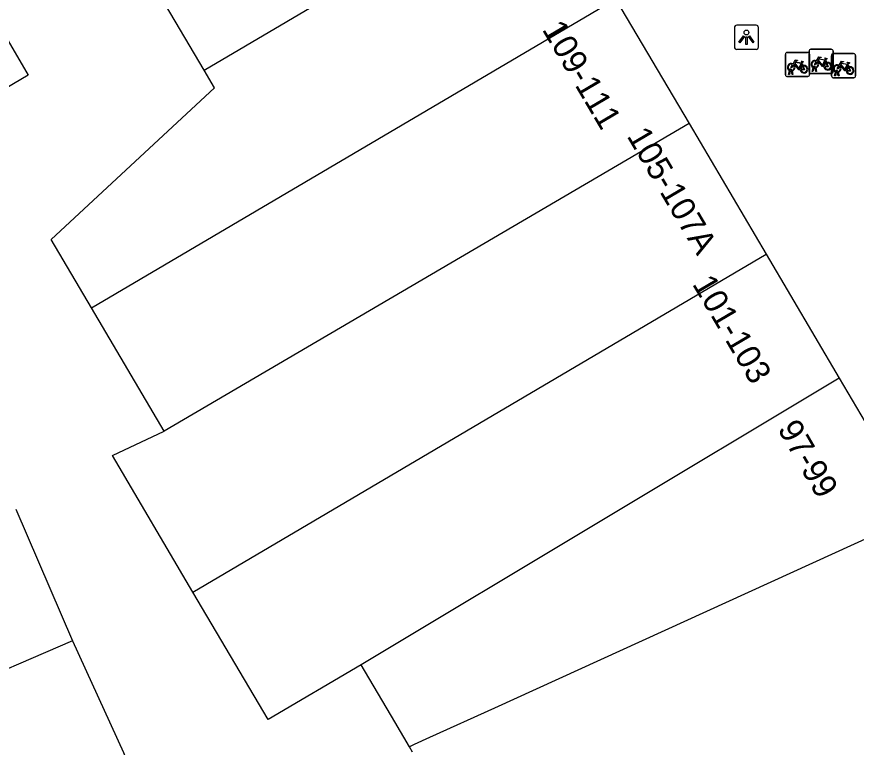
# Model space of a CAD drawing. Extents: x 160379 to 161131, y 383940 to 384849.
# Drawn here: x 161040.91 to 161075.69, y 384381.46 to 384411.72 of the extents above; entities that cross this region are included whole.
import ezdxf

# ---------------------------------------------------------------- set-up
doc = ezdxf.new("R2010")
doc.units = 0
for name, color, linetype in [('IMGEO_Fietsenrek', 7, 'Continuous'), ('IMGEO_Fietspad_gesloten', 7, 'Continuous'), ('IMGEO_Lichtpunt', 7, 'Continuous'), ('IMGEO_Pand', 7, 'Continuous'), ('IMGEO_Pand_nummerreeks', 7, 'Continuous')]:
    doc.layers.add(name, color=color, linetype=linetype)

msp = doc.modelspace()

# ---------------------------------------------------------------- linework, layer by layer
at = {"layer": 'IMGEO_Fietsenrek'}
for p, q in [((161072.762, 384409.321), (161072.762, 384410.162)), ((161072.762, 384410.162), (161072.762, 384409.321)), ((161072.837, 384410.246), (161073.678, 384410.246)), ((161073.678, 384410.246), (161072.837, 384410.246)), ((161073.742, 384409.447), (161073.742, 384410.288)), ((161073.742, 384410.288), (161073.742, 384409.447)), ((161073.762, 384410.171), (161073.762, 384409.33)), ((161073.762, 384409.33), (161073.762, 384410.171)), ((161073.817, 384410.372), (161074.658, 384410.372)), ((161074.658, 384410.372), (161073.817, 384410.372)), ((161074.67, 384409.268), (161074.67, 384410.109)), ((161074.67, 384410.109), (161074.67, 384409.268)), ((161074.742, 384410.297), (161074.742, 384409.456)), ((161074.742, 384409.456), (161074.742, 384410.297)), ((161074.745, 384410.193), (161075.586, 384410.193)), ((161075.586, 384410.193), (161074.745, 384410.193)), ((161075.67, 384410.118), (161075.67, 384409.277)), ((161075.67, 384409.277), (161075.67, 384410.118)), ((161073.449, 384409.795), (161073.485, 384409.7)), ((161074.429, 384409.921), (161074.465, 384409.826)), ((161075.357, 384409.742), (161075.393, 384409.647)), ((161072.889, 384409.33), (161072.928, 384409.49)), ((161072.958, 384409.478), (161072.923, 384409.33)), ((161073, 384409.502), (161072.999, 384409.506)), ((161073.041, 384409.33), (161073.007, 384409.472)), ((161073.031, 384409.513), (161073.032, 384409.506)), ((161073.039, 384409.476), (161073.074, 384409.33)), ((161073.869, 384409.456), (161073.908, 384409.616)), ((161073.903, 384409.456), (161073.869, 384409.456)), ((161073.938, 384409.604), (161073.903, 384409.456)), ((161073.98, 384409.628), (161073.979, 384409.632)), ((161074.021, 384409.456), (161073.987, 384409.598)), ((161074.011, 384409.639), (161074.012, 384409.632)), ((161074.019, 384409.602), (161074.054, 384409.456)), ((161074.054, 384409.456), (161074.021, 384409.456)), ((161074.797, 384409.277), (161074.836, 384409.437)), ((161074.866, 384409.425), (161074.831, 384409.277)), ((161074.908, 384409.449), (161074.907, 384409.453)), ((161074.949, 384409.277), (161074.915, 384409.419)), ((161074.939, 384409.46), (161074.94, 384409.453)), ((161074.947, 384409.423), (161074.982, 384409.277)), ((161073.687, 384409.246), (161072.846, 384409.246)), ((161072.846, 384409.246), (161073.687, 384409.246)), ((161072.923, 384409.33), (161072.889, 384409.33)), ((161073.074, 384409.33), (161073.041, 384409.33)), ((161074.667, 384409.372), (161073.826, 384409.372)), ((161073.826, 384409.372), (161074.667, 384409.372)), ((161075.595, 384409.193), (161074.754, 384409.193)), ((161074.754, 384409.193), (161075.595, 384409.193)), ((161074.831, 384409.277), (161074.797, 384409.277)), ((161074.982, 384409.277), (161074.949, 384409.277))]:
    msp.add_line(p, q, dxfattribs=at)
for points in [[(161073.096, 384409.72), (161073.044, 384409.63), (161073.004, 384409.605), (161073.005, 384409.652), (161073.06, 384409.746)], [(161073.075, 384409.772), (161073.17, 384409.936), (161073.256, 384409.922), (161073.258, 384409.913), (161073.202, 384409.902), (161073.175, 384409.857), (161073.431, 384409.816)], [(161073.371, 384409.528), (161073.321, 384409.528), (161073.13, 384409.779), (161073.111, 384409.747)], [(161073.418, 384409.791), (161073.161, 384409.832), (161073.144, 384409.803), (161073.311, 384409.583), (161073.418, 384409.791)], [(161073.466, 384409.693), (161073.436, 384409.77), (161073.327, 384409.552), (161073.37, 384409.552)], [(161073.431, 384409.816), (161073.456, 384409.865), (161073.45, 384409.869), (161073.427, 384409.873), (161073.415, 384409.88), (161073.414, 384409.883), (161073.416, 384409.888), (161073.511, 384409.873), (161073.513, 384409.863), (161073.503, 384409.85), (161073.491, 384409.844), (161073.477, 384409.85), (161073.449, 384409.795)], [(161074.076, 384409.846), (161074.024, 384409.756), (161073.984, 384409.731), (161073.985, 384409.778), (161074.04, 384409.872)], [(161074.055, 384409.898), (161074.15, 384410.062), (161074.236, 384410.048), (161074.238, 384410.039), (161074.182, 384410.028), (161074.155, 384409.983), (161074.411, 384409.942)], [(161074.351, 384409.654), (161074.301, 384409.654), (161074.11, 384409.905), (161074.091, 384409.873)], [(161074.398, 384409.917), (161074.141, 384409.958), (161074.124, 384409.929), (161074.291, 384409.709), (161074.398, 384409.917)], [(161074.446, 384409.819), (161074.416, 384409.896), (161074.307, 384409.678), (161074.35, 384409.678)], [(161074.38, 384409.678), (161074.5, 384409.677), (161074.456, 384409.791)], [(161074.476, 384409.798), (161074.531, 384409.653), (161074.381, 384409.653)], [(161074.411, 384409.942), (161074.436, 384409.991), (161074.43, 384409.995), (161074.407, 384409.999), (161074.395, 384410.006), (161074.394, 384410.009), (161074.396, 384410.014), (161074.491, 384409.999), (161074.493, 384409.989), (161074.483, 384409.976), (161074.471, 384409.97), (161074.457, 384409.976), (161074.429, 384409.921)], [(161074.983, 384409.719), (161075.078, 384409.883), (161075.164, 384409.869), (161075.166, 384409.86), (161075.11, 384409.849), (161075.083, 384409.804), (161075.339, 384409.763)], [(161075.326, 384409.738), (161075.069, 384409.779), (161075.052, 384409.75), (161075.219, 384409.53), (161075.326, 384409.738)], [(161075.339, 384409.763), (161075.364, 384409.812), (161075.358, 384409.816), (161075.335, 384409.82), (161075.323, 384409.827), (161075.322, 384409.83), (161075.324, 384409.835), (161075.419, 384409.82), (161075.421, 384409.81), (161075.411, 384409.797), (161075.399, 384409.791), (161075.385, 384409.797), (161075.357, 384409.742)], [(161073.4, 384409.552), (161073.52, 384409.551), (161073.476, 384409.665)], [(161073.496, 384409.672), (161073.551, 384409.527), (161073.401, 384409.527)], [(161075.004, 384409.667), (161074.952, 384409.577), (161074.912, 384409.552), (161074.913, 384409.599), (161074.968, 384409.693)], [(161075.279, 384409.475), (161075.229, 384409.475), (161075.038, 384409.726), (161075.019, 384409.694)], [(161075.374, 384409.64), (161075.344, 384409.717), (161075.235, 384409.499), (161075.278, 384409.499)], [(161075.308, 384409.499), (161075.428, 384409.498), (161075.384, 384409.612)], [(161075.404, 384409.619), (161075.459, 384409.474), (161075.309, 384409.474)]]:
    msp.add_lwpolyline(points, dxfattribs=at)
for centre, radius, start, end in [((161072.84, 384410.168), 0.0779, 92.4484, 184.2845), ((161072.84, 384410.168), 0.0779, 92.4484, 184.2845), ((161073.684, 384410.168), 0.0779, 2.4484, 94.2845), ((161073.684, 384410.168), 0.0779, 2.4484, 94.2845), ((161073.82, 384410.294), 0.0779, 92.4484, 184.2845), ((161073.82, 384410.294), 0.0779, 92.4484, 184.2845), ((161074.664, 384410.294), 0.0779, 2.4484, 94.2845), ((161074.664, 384410.294), 0.0779, 2.4484, 94.2845), ((161074.748, 384410.115), 0.0779, 92.4484, 184.2845), ((161074.748, 384410.115), 0.0779, 92.4484, 184.2845), ((161075.592, 384410.115), 0.0779, 2.4484, 94.2845), ((161075.592, 384410.115), 0.0779, 2.4484, 94.2845), ((161073.002, 384409.631), 0.159, 62.6766, 242.1369), ((161073.002, 384409.631), 0.129, 63.3192, 238.903), ((161073.002, 384409.631), 0.159, 283.5766, 46.6042), ((161073.982, 384409.757), 0.159, 62.6766, 242.1369), ((161073.982, 384409.757), 0.129, 63.3192, 238.903), ((161073.982, 384409.757), 0.129, 283.6043, 43.4302), ((161073.982, 384409.757), 0.159, 283.5766, 46.6042), ((161074.509, 384409.673), 0.159, 113.3408, 178.3217), ((161074.509, 384409.673), 0.159, 187.0065, 105.7708), ((161074.509, 384409.673), 0.129, 113.923, 177.9556), ((161074.509, 384409.673), 0.129, 188.6715, 104.5883), ((161072.982, 384409.502), 0.0499, 12.8025, 158.6934), ((161073.002, 384409.631), 0.159, 253.9967, 271.7867), ((161072.982, 384409.502), 0.0174, 12.8025, 163.4502), ((161073.002, 384409.631), 0.129, 253.415, 269.0204), ((161073.002, 384409.631), 0.129, 283.6043, 43.4302), ((161073.529, 384409.547), 0.159, 113.3408, 178.3217), ((161073.529, 384409.547), 0.159, 187.0065, 105.7708), ((161073.529, 384409.547), 0.129, 113.923, 177.9556), ((161073.529, 384409.547), 0.129, 188.6715, 104.5883), ((161073.82, 384409.45), 0.0779, 182.4484, 274.2845), ((161073.82, 384409.45), 0.0779, 182.4484, 274.2845), ((161073.962, 384409.628), 0.0499, 12.8025, 158.6934), ((161073.982, 384409.757), 0.159, 253.9967, 271.7867), ((161073.962, 384409.628), 0.0174, 12.8025, 163.4502), ((161073.982, 384409.757), 0.129, 253.415, 269.0204), ((161074.664, 384409.45), 0.0779, 272.4484, 4.2845), ((161074.664, 384409.45), 0.0779, 272.4484, 4.2845), ((161074.91, 384409.578), 0.159, 62.6766, 242.1369), ((161074.91, 384409.578), 0.129, 63.3192, 238.903), ((161074.89, 384409.449), 0.0499, 12.8025, 158.6934), ((161074.91, 384409.578), 0.159, 253.9967, 271.7867), ((161074.89, 384409.449), 0.0174, 12.8025, 163.4502), ((161074.91, 384409.578), 0.129, 253.415, 269.0204), ((161074.91, 384409.578), 0.129, 283.6043, 43.4302), ((161074.91, 384409.578), 0.159, 283.5766, 46.6042), ((161075.437, 384409.494), 0.159, 113.3408, 178.3217), ((161075.437, 384409.494), 0.159, 187.0065, 105.7708), ((161075.437, 384409.494), 0.129, 113.923, 177.9556), ((161075.437, 384409.494), 0.129, 188.6715, 104.5883), ((161072.84, 384409.324), 0.0779, 182.4484, 274.2845), ((161072.84, 384409.324), 0.0779, 182.4484, 274.2845), ((161073.684, 384409.324), 0.0779, 272.4484, 4.2845), ((161073.684, 384409.324), 0.0779, 272.4484, 4.2845), ((161074.748, 384409.271), 0.0779, 182.4484, 274.2845), ((161074.748, 384409.271), 0.0779, 182.4484, 274.2845), ((161075.592, 384409.271), 0.0779, 272.4484, 4.2845), ((161075.592, 384409.271), 0.0779, 272.4484, 4.2845)]:
    msp.add_arc(centre, radius, start, end, dxfattribs=at)
at = {"layer": 'IMGEO_Fietspad_gesloten'}
msp.add_arc((161359.877, 384595.329), 335.426, 210.52244, 213.28799, dxfattribs=at)
at = {"layer": 'IMGEO_Lichtpunt'}
for p, q in [((161070.647, 384411.273), (161070.647, 384410.466)), ((161070.647, 384411.273), (161070.647, 384410.466)), ((161071.549, 384411.368), (161070.741, 384411.368)), ((161071.549, 384411.368), (161070.741, 384411.368)), ((161071.643, 384410.466), (161071.643, 384411.273)), ((161071.643, 384410.466), (161071.643, 384411.273)), ((161070.741, 384410.372), (161071.549, 384410.372)), ((161070.741, 384410.372), (161071.549, 384410.372))]:
    msp.add_line(p, q, dxfattribs=at)
for points in [[(161071.021, 384410.937), (161071.06, 384410.909), (161070.872, 384410.647), (161070.834, 384410.674), (161071.021, 384410.937)], [(161071.123, 384410.889), (161071.17, 384410.889), (161071.17, 384410.567), (161071.123, 384410.567), (161071.123, 384410.889)], [(161071.233, 384410.909), (161071.271, 384410.936), (161071.458, 384410.674), (161071.419, 384410.646), (161071.233, 384410.909)]]:
    msp.add_lwpolyline(points, dxfattribs=at)
msp.add_circle((161071.146, 384411.071), 0.0994, dxfattribs=at)
for centre, start, end in [((161070.741, 384411.273), 90, 180), ((161070.741, 384411.273), 90, 180), ((161071.549, 384411.273), 0, 90), ((161071.549, 384411.273), 0, 90), ((161070.741, 384410.466), 180, 270), ((161070.741, 384410.466), 180, 270), ((161071.549, 384410.466), 270, 0), ((161071.549, 384410.466), 270, 360)]:
    msp.add_arc(centre, 0.0946, start, end, dxfattribs=at)
at = {"layer": 'IMGEO_Pand'}
for points in [[(161048.671, 384409.508), (161062.614, 384417.727)], [(161048.671, 384409.508), (161045.648, 384414.632)], [(161044.009, 384399.662), (161065.721, 384412.461)], [(161065.721, 384412.461), (161068.766, 384407.3)], [(161040.15, 384411.391), (161041.385, 384409.298), (161029.363, 384402.205)], [(161044.009, 384399.662), (161042.334, 384402.501), (161049.106, 384408.771), (161048.671, 384409.508)], [(161068.766, 384407.3), (161047.022, 384394.555)], [(161068.766, 384407.3), (161071.959, 384401.887)], [(161048.211, 384387.888), (161071.959, 384401.887)], [(161071.959, 384401.887), (161074.99, 384396.751)], [(161047.022, 384394.555), (161044.009, 384399.662)], [(161074.99, 384396.751), (161055.176, 384384.877)], [(161074.99, 384396.751), (161077.859, 384391.887), (161078.036, 384391.587), (161078.273, 384391.086)], [(161048.211, 384387.888), (161044.876, 384393.542), (161047.022, 384394.555)], [(161040.872, 384391.326), (161043.221, 384385.874)], [(161078.273, 384391.086), (161060.706, 384383.085), (161058.02, 384381.862), (161057.376, 384381.568), (161057.18, 384381.479)], [(161055.176, 384384.877), (161051.327, 384382.606), (161048.211, 384387.888)], [(161043.221, 384385.874), (161038.217, 384383.719)], [(161043.221, 384385.874), (161045.337, 384381.239), (161047.188, 384376.609), (161045.203, 384375.981), (161042.392, 384375.092), (161040.147, 384379.73)], [(161057.18, 384381.479), (161056.573, 384382.508), (161055.176, 384384.877)], [(161057.312, 384381.254), (161057.18, 384381.479)]]:
    msp.add_lwpolyline(points, dxfattribs=at)

# ---------------------------------------------------------------- texts
at = {"layer": 'IMGEO_Pand_nummerreeks'}
for s, rotation, p in [('109-111', 300.5388, (161062.658, 384411.198)), ('105-107A', 300.5327, (161066.17, 384406.781)), ('101-103', 300.5388, (161068.879, 384400.653)), ('97-99', 300.0973, (161072.415, 384394.652))]:
    msp.add_text(s, height=1, rotation=rotation, dxfattribs=at).set_placement(p)

doc.saveas('drawing.dxf')
